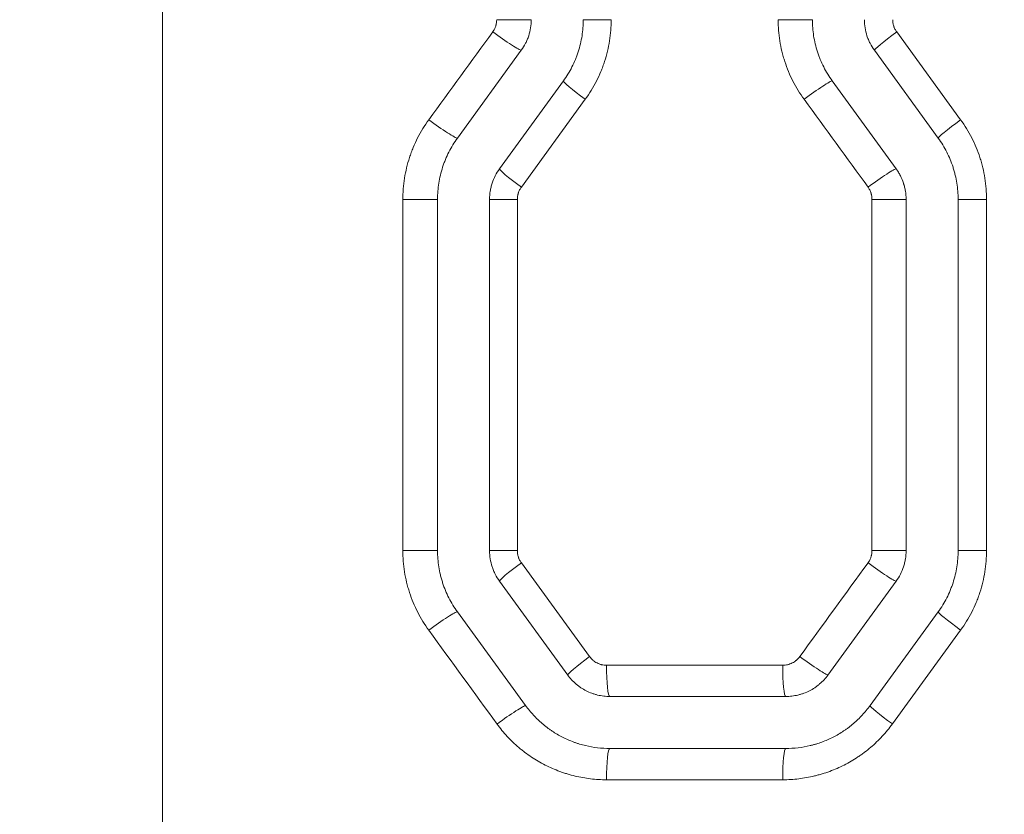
# Model space of a CAD drawing. Header units: millimetres. Extents: x 0 to 594, y 0 to 420.
# Tile 249 of 420: x 259.78 to 264.51, y 330.31 to 334.13. Entities that reach past the tile are written whole.
import ezdxf

# ---------------------------------------------------------------- set-up
doc = ezdxf.new("R2010")
doc.units = ezdxf.units.MM
doc.layers.add('1', color=7, linetype='Continuous', true_color=0xffffff)
doc.styles.add('Arial Unicode MS', font='txt')
doc.dimstyles.get("Standard").update_dxf_attribs({"dimtxt": 0.18, "dimasz": 0.18, "dimexe": 0.18, "dimexo": 0.0625, "dimgap": 0.09, "dimtad": 0, "dimtih": 1, "dimtoh": 1, "dimdec": 4, "dimzin": 0, "dimdsep": 46, "dimtxsty": 'Standard', "dimcen": 0.09, "dimadec": 0, "dimazin": 0, "dimtfac": 1, "dimtdec": 4, "dimtofl": 0, "dimtmove": 0, "dimatfit": 3, "dimfxl": 0, "dimtolj": 1, "dimtzin": 0, "dimarcsym": 0})

# ---------------------------------------------------------------- blocks, each defined once
blk = doc.blocks.new('_U0')
at = {"layer": '1', "color": 18, "lineweight": 13}
for p, q in [((147.6569, 304.1723), (147.6569, 390.192)), ((305.8469, 301.3923), (305.8469, 390.192)), ((147.6569, 388.192), (198.8518, 388.192)), ((305.8469, 388.192), (254.6521, 388.192))]:
    blk.add_line(p, q, dxfattribs=at)
at = {"layer": '1', "color": 18}
for points in [[(147.6569, 388.192), (151.1569, 389.1299), (151.1569, 387.2542)], [(305.8469, 388.192), (302.3469, 387.2542), (302.3469, 389.1299)]]:
    blk.add_solid(points, dxfattribs=at)
at = {"layer": '1', "color": 18, "linetype": 'Continuous', "lineweight": 13, "char_height": 3.5, "attachment_point": 7, "line_spacing_factor": 1.047437, "style": 'Arial Unicode MS'}
for s, insert in [('\\fArial Unicode MS|b0|i0;\\W1.0000;3.16', (200.5373, 385.5562)), ('\\fArial Unicode MS|b0|i0;\\W1.0000;LIFT POINT SPAN', (213.2036, 385.5562))]:
    blk.add_mtext(s, dxfattribs=dict(at, insert=insert))
blk = doc.blocks.new('_U8')
at = {"layer": '1', "color": 18, "lineweight": 13}
for p, q in [((305.8469, 341.6323), (287.0636, 341.6323)), ((289.0636, 341.6323), (289.0636, 254.0957)), ((305.8469, 301.3923), (287.0636, 301.3923)), ((289.0636, 254.0957), (284.0636, 254.0957))]:
    blk.add_line(p, q, dxfattribs=at)
at = {"layer": '1', "color": 18}
for points in [[(289.0636, 341.6323), (290.0014, 338.1323), (288.1258, 338.1323)], [(289.0636, 301.3923), (288.1258, 304.8923), (290.0014, 304.8923)]]:
    blk.add_solid(points, dxfattribs=at)
at = {"layer": '1', "color": 18, "linetype": 'Continuous', "lineweight": 13, "char_height": 3.5, "attachment_point": 7, "line_spacing_factor": 1.047437, "style": 'Arial Unicode MS'}
for s, insert in [('\\fArial Unicode MS|b0|i0;\\W1.0000;0.8', (259.842, 251.4599)), ('\\fArial Unicode MS|b0|i0;\\W1.0000;CTRS', (269.7891, 251.4599)), ('\\fArial Unicode MS|b0|i0;\\W1.0000;AFT LIFT POINTS', (259.842, 244.3979))]:
    blk.add_mtext(s, dxfattribs=dict(at, insert=insert))

msp = doc.modelspace()

# ---------------------------------------------------------------- linework, layer by layer
at = {"layer": '1', "color": 155, "linetype": 'Continuous', "lineweight": 13}
for p, q in [((260.4707, 328.0635), (260.4707, 346.9694)), ((262.2415, 334.1314), (262.0757, 334.1314)), ((262.4915, 334.1314), (262.6255, 334.1314)), ((263.5915, 334.1314), (263.4273, 334.1314)), ((263.9964, 334.0726), (264.3036, 333.6504)), ((261.887, 333.5622), (262.1938, 333.9844)), ((264.196, 333.5622), (263.8893, 333.9844)), ((262.0893, 333.4153), (262.396, 333.8375)), ((263.9938, 333.4153), (263.687, 333.8375)), ((262.5012, 333.7493), (262.194, 333.3271)), ((261.7915, 333.2683), (261.6251, 333.2683)), ((261.6251, 331.5808), (261.6251, 333.2683)), ((261.7915, 331.5808), (261.7915, 333.2683)), ((262.0415, 331.5808), (262.0415, 333.2683)), ((262.0415, 333.2683), (262.1749, 333.2683)), ((262.1749, 333.2683), (262.1749, 331.5808)), ((264.0415, 333.2683), (263.8779, 333.2683)), ((263.8779, 331.5808), (263.8779, 333.2683)), ((264.0415, 331.5808), (264.0415, 333.2683)), ((264.2915, 331.5808), (264.2915, 333.2683)), ((264.2915, 333.2683), (264.4279, 333.2683)), ((264.4279, 333.2683), (264.4279, 331.5808)), ((261.7915, 331.5808), (261.6251, 331.5808)), ((262.0415, 331.5808), (262.1749, 331.5808)), ((264.0415, 331.5808), (263.8779, 331.5808)), ((264.2915, 331.5808), (264.4279, 331.5808)), ((262.194, 331.522), (262.5218, 331.0714)), ((262.4166, 330.9832), (262.0893, 331.4338)), ((263.6664, 330.9832), (263.9938, 331.4338)), ((262.2144, 330.8363), (261.887, 331.2869)), ((263.8686, 330.8363), (264.196, 331.2869)), ((264.3036, 331.1987), (263.9758, 330.7481)), ((262.6028, 331.0302), (263.4492, 331.0302)), ((262.6189, 330.8802), (263.4641, 330.8802)), ((263.4641, 330.6302), (262.6189, 330.6302)), ((263.4492, 330.4802), (262.6028, 330.4802))]:
    msp.add_line(p, q, dxfattribs=at)
for centre, major_axis, ratio, start_param, end_param in [((262.0734, 334.073), (0.1214, -0.0882), 0.066197, 4.621516, 6.19276), ((264.0106, 334.0726), (-0.1214, -0.0882), 0.055681, 4.788878, 6.283185), ((262.5174, 333.7493), (-0.1214, 0.0882), 0.063788, 0, 1.483225), ((263.5664, 333.7491), (0.1214, 0.0882), 0.058086, 0.079341, 1.650584), ((261.7667, 333.6508), (0.1214, -0.0882), 0.067866, 4.619238, 6.190481), ((264.3174, 333.6504), (-0.1214, -0.0882), 0.054019, 4.786603, 6.283185), ((262.2106, 333.3271), (-0.1214, 0.0882), 0.065456, 0, 1.480947), ((263.8732, 333.3269), (0.1214, 0.0882), 0.056423, 0.077065, 1.648308), ((262.2106, 331.522), (-0.1214, -0.0882), 0.065456, 4.802239, 6.283185), ((263.8732, 331.5223), (0.1214, -0.0882), 0.056423, 4.634877, 6.206121), ((261.7667, 331.1984), (0.1214, 0.0882), 0.067866, 0.092704, 1.663947), ((264.3174, 331.1987), (-0.1214, 0.0882), 0.054019, 0, 1.496582), ((262.538, 331.0714), (-0.1214, -0.0882), 0.063676, 4.799808, 6.283185), ((263.5458, 331.0717), (0.1214, -0.0882), 0.058198, 4.632448, 6.203692), ((262.6189, 331.0302), (0, -0.15), 0.107178, 4.712389, 6.283185), ((263.4641, 331.0302), (0, -0.15), 0.09945, 4.712389, 6.283185), ((262.0941, 330.7478), (0.1214, 0.0882), 0.066085, 0.090273, 1.661516), ((263.99, 330.7481), (-0.1214, 0.0882), 0.055793, 0, 1.494154), ((262.6189, 330.4802), (0, 0.15), 0.107178, 0, 1.570796), ((263.4641, 330.4802), (0, 0.15), 0.09945, 0, 1.570796)]:
    msp.add_ellipse(centre, major_axis=major_axis, ratio=ratio, start_param=start_param, end_param=end_param, dxfattribs=at)
for points, knots in [([(262.0566, 334.073), (262.0574, 334.074), (262.0581, 334.0751), (262.0596, 334.0773), (262.0617, 334.0806), (262.0636, 334.084), (262.0671, 334.0908), (262.0691, 334.0956), (262.0711, 334.1018), (262.0715, 334.103), (262.0722, 334.1056), (262.0726, 334.1068), (262.0735, 334.1107), (262.074, 334.1132), (262.0752, 334.1209), (262.0757, 334.1261), (262.0757, 334.1314)], [0, 0, 0, 0, 0.0625, 0.0625, 0.125, 0.25, 0.25, 0.5, 0.5, 0.5625, 0.5625, 0.625, 0.625, 0.75, 0.75, 1, 1, 1, 1]), ([(262.1938, 333.9844), (262.2015, 333.9951), (262.2083, 334.0062), (262.2172, 334.0236), (262.2199, 334.0295), (262.2237, 334.0386), (262.2249, 334.0417), (262.2272, 334.0478), (262.2283, 334.051), (262.2333, 334.0666), (262.2364, 334.0794), (262.2405, 334.1051), (262.2415, 334.1182), (262.2415, 334.1314)], [0, 0, 0, 0, 0.25, 0.25, 0.375, 0.375, 0.4375, 0.4375, 0.5, 0.5, 0.75, 0.75, 1, 1, 1, 1]), ([(262.396, 333.8375), (262.4038, 333.8482), (262.4183, 333.87), (262.4375, 333.9041), (262.4484, 333.9279), (262.4559, 333.946), (262.4583, 333.9521), (262.4617, 333.9614), (262.4629, 333.9645), (262.465, 333.9707), (262.4661, 333.9739), (262.4711, 333.9895), (262.4747, 334.0021), (262.4808, 334.0275), (262.4859, 334.0531), (262.4889, 334.079), (262.491, 334.105), (262.4915, 334.1182), (262.4915, 334.1314)], [0, 0, 0, 0, 0.125, 0.25, 0.375, 0.375, 0.4375, 0.4375, 0.46875, 0.46875, 0.5, 0.5, 0.625, 0.625, 0.75, 0.875, 0.875, 1, 1, 1, 1]), ([(262.6255, 334.1314), (262.6255, 334.1142), (262.6248, 334.0972), (262.6221, 334.0633), (262.6181, 334.0296), (262.6115, 333.9964), (262.6036, 333.9634), (262.599, 333.947), (262.5924, 333.9267), (262.591, 333.9226), (262.5882, 333.9145), (262.5867, 333.9105), (262.5823, 333.8984), (262.5792, 333.8905), (262.5694, 333.8668), (262.5551, 333.836), (262.5385, 333.8064), (262.5207, 333.7774), (262.5112, 333.7632), (262.5012, 333.7493)], [0, 0, 0, 0, 0.125, 0.125, 0.25, 0.375, 0.375, 0.5, 0.5, 0.53125, 0.53125, 0.5625, 0.5625, 0.625, 0.625, 0.75, 0.875, 0.875, 1, 1, 1, 1]), ([(263.5517, 333.7491), (263.5416, 333.7629), (263.5321, 333.7771), (263.5143, 333.8061), (263.4977, 333.8357), (263.4835, 333.8664), (263.4705, 333.8978), (263.4646, 333.9138), (263.458, 333.9341), (263.4567, 333.9382), (263.4542, 333.9464), (263.4505, 333.9588), (263.4473, 333.9712), (263.4413, 333.996), (263.4347, 334.0294), (263.4307, 334.0632), (263.428, 334.0971), (263.4273, 334.1142), (263.4273, 334.1314)], [0, 0, 0, 0, 0.125, 0.125, 0.25, 0.375, 0.375, 0.5, 0.5, 0.53125, 0.53125, 0.5625, 0.625, 0.625, 0.75, 0.875, 0.875, 1, 1, 1, 1]), ([(263.687, 333.8375), (263.6793, 333.8482), (263.672, 333.8591), (263.6583, 333.8814), (263.6456, 333.9042), (263.6346, 333.9279), (263.6271, 333.9461), (263.6235, 333.9552), (263.6202, 333.9645), (263.618, 333.9707), (263.617, 333.9739), (263.6119, 333.9896), (263.6083, 334.0022), (263.6022, 334.0276), (263.5972, 334.0532), (263.5941, 334.0791), (263.592, 334.1051), (263.5915, 334.1182), (263.5915, 334.1314)], [0, 0, 0, 0, 0.125, 0.125, 0.25, 0.375, 0.375, 0.4375, 0.46875, 0.46875, 0.5, 0.5, 0.625, 0.625, 0.75, 0.875, 0.875, 1, 1, 1, 1]), ([(263.8893, 333.9844), (263.8815, 333.9951), (263.8747, 334.0063), (263.8658, 334.0237), (263.863, 334.0297), (263.8593, 334.0388), (263.8581, 334.0418), (263.8558, 334.048), (263.8547, 334.0511), (263.8497, 334.0668), (263.8466, 334.0795), (263.8426, 334.1052), (263.8415, 334.1182), (263.8415, 334.1314)], [0, 0, 0, 0, 0.25, 0.25, 0.375, 0.375, 0.4375, 0.4375, 0.5, 0.5, 0.75, 0.75, 1, 1, 1, 1]), ([(263.9773, 334.1314), (263.9773, 334.1261), (263.9777, 334.1209), (263.9794, 334.1106), (263.9806, 334.1055), (263.9826, 334.0993), (263.9831, 334.098), (263.984, 334.0956), (263.9854, 334.0919), (263.987, 334.0883), (263.9906, 334.0813), (263.9933, 334.0769), (263.9964, 334.0726)], [0, 0, 0, 0, 0.25, 0.25, 0.5, 0.5, 0.5625, 0.5625, 0.625, 0.75, 0.75, 1, 1, 1, 1]), ([(261.6251, 333.2683), (261.6251, 333.2726), (261.6251, 333.2769), (261.6253, 333.2855), (261.6257, 333.2984), (261.6265, 333.3111), (261.6285, 333.3366), (261.6325, 333.3703), (261.6391, 333.4035), (261.647, 333.4365), (261.6516, 333.4529), (261.6582, 333.4732), (261.6596, 333.4773), (261.6624, 333.4854), (261.6638, 333.4894), (261.6683, 333.5015), (261.6714, 333.5095), (261.6812, 333.5331), (261.6955, 333.564), (261.7121, 333.5937), (261.7299, 333.6227), (261.7394, 333.6369), (261.7495, 333.6508)], [0, 0, 0, 0, 0.03125, 0.03125, 0.0625, 0.125, 0.125, 0.25, 0.375, 0.375, 0.5, 0.5, 0.53125, 0.53125, 0.5625, 0.5625, 0.625, 0.625, 0.75, 0.875, 0.875, 1, 1, 1, 1]), ([(264.3036, 333.6504), (264.3137, 333.6365), (264.3232, 333.6224), (264.3409, 333.5934), (264.3575, 333.5639), (264.3717, 333.5331), (264.3847, 333.5018), (264.3906, 333.4859), (264.3973, 333.4655), (264.3986, 333.4615), (264.4011, 333.4533), (264.4023, 333.4491), (264.4058, 333.4368), (264.4079, 333.4285), (264.4139, 333.4036), (264.4206, 333.3703), (264.4246, 333.3365), (264.4273, 333.3026), (264.4279, 333.2855), (264.4279, 333.2683)], [0, 0, 0, 0, 0.125, 0.125, 0.25, 0.375, 0.375, 0.5, 0.5, 0.53125, 0.53125, 0.5625, 0.5625, 0.625, 0.625, 0.75, 0.875, 0.875, 1, 1, 1, 1]), ([(261.7915, 333.2683), (261.7915, 333.2815), (261.792, 333.2946), (261.7941, 333.3207), (261.7972, 333.3466), (261.8022, 333.3722), (261.8083, 333.3976), (261.8119, 333.4102), (261.817, 333.4259), (261.818, 333.429), (261.8202, 333.4352), (261.8235, 333.4445), (261.8271, 333.4537), (261.8346, 333.4718), (261.8456, 333.4956), (261.8583, 333.5183), (261.872, 333.5406), (261.8793, 333.5516), (261.887, 333.5622)], [0, 0, 0, 0, 0.125, 0.125, 0.25, 0.375, 0.375, 0.5, 0.5, 0.53125, 0.53125, 0.5625, 0.625, 0.625, 0.75, 0.875, 0.875, 1, 1, 1, 1]), ([(264.2915, 333.2683), (264.2915, 333.2815), (264.291, 333.2947), (264.2889, 333.3208), (264.2858, 333.3468), (264.2807, 333.3724), (264.2761, 333.3916), (264.2745, 333.3979), (264.2718, 333.4074), (264.2709, 333.4106), (264.2689, 333.4169), (264.268, 333.4201), (264.2629, 333.4357), (264.2583, 333.448), (264.2483, 333.4721), (264.2374, 333.4957), (264.2247, 333.5184), (264.211, 333.5407), (264.2038, 333.5516), (264.196, 333.5622)], [0, 0, 0, 0, 0.125, 0.125, 0.25, 0.375, 0.375, 0.4375, 0.4375, 0.46875, 0.46875, 0.5, 0.5, 0.625, 0.625, 0.75, 0.875, 0.875, 1, 1, 1, 1]), ([(262.0415, 333.2683), (262.0415, 333.2815), (262.0426, 333.2946), (262.0456, 333.3139), (262.0469, 333.3203), (262.0492, 333.3299), (262.05, 333.3331), (262.0518, 333.3394), (262.0528, 333.3426), (262.0579, 333.3582), (262.0629, 333.3703), (262.0747, 333.3935), (262.0815, 333.4046), (262.0893, 333.4153)], [0, 0, 0, 0, 0.25, 0.25, 0.375, 0.375, 0.4375, 0.4375, 0.5, 0.5, 0.75, 0.75, 1, 1, 1, 1]), ([(263.9938, 333.4153), (263.9957, 333.4126), (263.9976, 333.4099), (264.0012, 333.4045), (264.003, 333.4017), (264.0081, 333.3934), (264.0113, 333.3877), (264.0202, 333.3703), (264.0252, 333.3583), (264.0297, 333.3442), (264.0302, 333.3426), (264.0312, 333.3395), (264.0317, 333.3379), (264.033, 333.3331), (264.0338, 333.3299), (264.0361, 333.3204), (264.0374, 333.314), (264.0405, 333.2946), (264.0415, 333.2815), (264.0415, 333.2683)], [0, 0, 0, 0, 0.0625, 0.0625, 0.125, 0.125, 0.25, 0.25, 0.5, 0.5, 0.53125, 0.53125, 0.5625, 0.5625, 0.625, 0.625, 0.75, 0.75, 1, 1, 1, 1]), ([(262.194, 333.3271), (262.1909, 333.3228), (262.1854, 333.3139), (262.1814, 333.3043), (262.1794, 333.2981), (262.179, 333.2968), (262.1783, 333.2943), (262.1773, 333.2904), (262.1765, 333.2866), (262.1753, 333.2788), (262.1749, 333.2736), (262.1749, 333.2683)], [0, 0, 0, 0, 0.25, 0.5, 0.5, 0.5625, 0.5625, 0.625, 0.75, 0.75, 1, 1, 1, 1]), ([(263.8779, 333.2683), (263.8779, 333.2736), (263.8774, 333.2788), (263.8762, 333.2865), (263.8757, 333.2891), (263.8748, 333.2929), (263.8745, 333.2941), (263.8737, 333.2967), (263.8734, 333.2979), (263.8713, 333.3041), (263.8673, 333.3137), (263.8619, 333.3226), (263.8588, 333.3269)], [0, 0, 0, 0, 0.25, 0.25, 0.375, 0.375, 0.4375, 0.4375, 0.5, 0.5, 0.75, 1, 1, 1, 1]), ([(261.7495, 331.1984), (261.7394, 331.2122), (261.7299, 331.2264), (261.7121, 331.2554), (261.6956, 331.285), (261.6813, 331.3157), (261.6683, 331.3471), (261.6624, 331.3631), (261.6558, 331.3835), (261.6545, 331.3876), (261.652, 331.3958), (261.6483, 331.4081), (261.6451, 331.4205), (261.6391, 331.4454), (261.6325, 331.4788), (261.6285, 331.5125), (261.6258, 331.5465), (261.6251, 331.5636), (261.6251, 331.5808)], [0, 0, 0, 0, 0.125, 0.125, 0.25, 0.375, 0.375, 0.5, 0.5, 0.53125, 0.53125, 0.5625, 0.625, 0.625, 0.75, 0.875, 0.875, 1, 1, 1, 1]), ([(261.887, 331.2869), (261.8793, 331.2975), (261.872, 331.3084), (261.8584, 331.3307), (261.8456, 331.3534), (261.8347, 331.3771), (261.8247, 331.4012), (261.8202, 331.4135), (261.8151, 331.4291), (261.8141, 331.4323), (261.8121, 331.4386), (261.8094, 331.4481), (261.8069, 331.4576), (261.8023, 331.4767), (261.7972, 331.5024), (261.7941, 331.5283), (261.792, 331.5544), (261.7915, 331.5676), (261.7915, 331.5808)], [0, 0, 0, 0, 0.125, 0.125, 0.25, 0.375, 0.375, 0.5, 0.5, 0.53125, 0.53125, 0.5625, 0.625, 0.625, 0.75, 0.875, 0.875, 1, 1, 1, 1]), ([(262.0893, 331.4338), (262.0815, 331.4445), (262.0747, 331.4557), (262.0658, 331.4731), (262.063, 331.4791), (262.0593, 331.4882), (262.0581, 331.4912), (262.0558, 331.4974), (262.0547, 331.5005), (262.0497, 331.5162), (262.0466, 331.5289), (262.0426, 331.5546), (262.0415, 331.5676), (262.0415, 331.5808)], [0, 0, 0, 0, 0.25, 0.25, 0.375, 0.375, 0.4375, 0.4375, 0.5, 0.5, 0.75, 0.75, 1, 1, 1, 1]), ([(262.1749, 331.5808), (262.1749, 331.5755), (262.1753, 331.5703), (262.1769, 331.56), (262.1781, 331.5549), (262.1802, 331.5487), (262.1806, 331.5474), (262.1815, 331.5449), (262.1829, 331.5413), (262.1846, 331.5377), (262.1881, 331.5307), (262.1909, 331.5263), (262.194, 331.522)], [0, 0, 0, 0, 0.25, 0.25, 0.5, 0.5, 0.5625, 0.5625, 0.625, 0.75, 0.75, 1, 1, 1, 1]), ([(263.8588, 331.5223), (263.8596, 331.5233), (263.8603, 331.5244), (263.8618, 331.5266), (263.8639, 331.5299), (263.8658, 331.5333), (263.8693, 331.5402), (263.8713, 331.545), (263.8733, 331.5512), (263.8737, 331.5524), (263.8744, 331.5549), (263.8748, 331.5562), (263.8757, 331.56), (263.8762, 331.5626), (263.8774, 331.5703), (263.8779, 331.5755), (263.8779, 331.5808)], [0, 0, 0, 0, 0.0625, 0.0625, 0.125, 0.25, 0.25, 0.5, 0.5, 0.5625, 0.5625, 0.625, 0.625, 0.75, 0.75, 1, 1, 1, 1]), ([(263.9938, 331.4338), (264.0015, 331.4445), (264.0084, 331.4557), (264.0202, 331.4789), (264.0252, 331.491), (264.0303, 331.5066), (264.0312, 331.5098), (264.033, 331.5161), (264.0339, 331.5193), (264.0362, 331.5289), (264.0374, 331.5353), (264.0405, 331.5546), (264.0415, 331.5677), (264.0415, 331.5808)], [0, 0, 0, 0, 0.25, 0.25, 0.5, 0.5, 0.5625, 0.5625, 0.625, 0.625, 0.75, 0.75, 1, 1, 1, 1]), ([(264.196, 331.2869), (264.2038, 331.2976), (264.2183, 331.3194), (264.2375, 331.3536), (264.2484, 331.3773), (264.2559, 331.3955), (264.2583, 331.4016), (264.2618, 331.4108), (264.2629, 331.414), (264.265, 331.4202), (264.2661, 331.4233), (264.2712, 331.439), (264.2747, 331.4516), (264.2808, 331.4769), (264.2859, 331.5025), (264.2889, 331.5284), (264.291, 331.5545), (264.2915, 331.5676), (264.2915, 331.5808)], [0, 0, 0, 0, 0.125, 0.25, 0.375, 0.375, 0.4375, 0.4375, 0.46875, 0.46875, 0.5, 0.5, 0.625, 0.625, 0.75, 0.875, 0.875, 1, 1, 1, 1]), ([(264.4279, 331.5808), (264.4279, 331.5636), (264.4273, 331.5466), (264.4246, 331.5127), (264.4206, 331.479), (264.414, 331.4458), (264.4061, 331.4128), (264.4014, 331.3964), (264.3948, 331.3761), (264.3935, 331.372), (264.3907, 331.3639), (264.3892, 331.3599), (264.3848, 331.3478), (264.3816, 331.3399), (264.3718, 331.3163), (264.3576, 331.2854), (264.341, 331.2558), (264.3232, 331.2268), (264.3137, 331.2126), (264.3036, 331.1987)], [0, 0, 0, 0, 0.125, 0.125, 0.25, 0.375, 0.375, 0.5, 0.5, 0.53125, 0.53125, 0.5625, 0.5625, 0.625, 0.625, 0.75, 0.875, 0.875, 1, 1, 1, 1]), ([(262.5218, 331.0714), (262.5241, 331.0682), (262.5267, 331.0652), (262.532, 331.0594), (262.5348, 331.0567), (262.5393, 331.0529), (262.5416, 331.051), (262.544, 331.0493), (262.5456, 331.0481), (262.5464, 331.0476), (262.5505, 331.0448), (262.5539, 331.0429), (262.5609, 331.0393), (262.5645, 331.0377), (262.57, 331.0357), (262.5718, 331.0351), (262.5756, 331.0339), (262.5775, 331.0334), (262.5833, 331.032), (262.591, 331.0307), (262.5989, 331.0302), (262.6028, 331.0302)], [0, 0, 0, 0, 0.125, 0.125, 0.25, 0.25, 0.3125, 0.34375, 0.34375, 0.375, 0.375, 0.5, 0.5, 0.625, 0.625, 0.6875, 0.6875, 0.75, 0.75, 0.875, 1, 1, 1, 1]), ([(263.4492, 331.0302), (263.4532, 331.0302), (263.4572, 331.0304), (263.465, 331.0313), (263.4689, 331.032), (263.4765, 331.0339), (263.4803, 331.035), (263.4879, 331.0377), (263.4951, 331.0409), (263.502, 331.0449), (263.5069, 331.0481), (263.5093, 331.0499), (263.5117, 331.0517), (263.5133, 331.0529), (263.514, 331.0536), (263.5178, 331.0568), (263.5236, 331.0623), (263.5287, 331.0684), (263.531, 331.0717)], [0, 0, 0, 0, 0.125, 0.125, 0.25, 0.25, 0.375, 0.375, 0.5, 0.625, 0.625, 0.6875, 0.71875, 0.71875, 0.75, 0.75, 0.875, 1, 1, 1, 1]), ([(262.6189, 330.8802), (262.609, 330.8802), (262.5992, 330.8808), (262.5797, 330.8831), (262.57, 330.8848), (262.558, 330.8877), (262.5556, 330.8883), (262.5509, 330.8896), (262.5485, 330.8903), (262.5414, 330.8924), (262.5368, 330.894), (262.523, 330.8991), (262.514, 330.903), (262.4966, 330.9119), (262.4882, 330.9169), (262.4779, 330.9237), (262.4759, 330.9251), (262.4719, 330.928), (262.4659, 330.9324), (262.4602, 330.937), (262.449, 330.9465), (262.442, 330.9533), (262.4287, 330.9676), (262.4225, 330.9752), (262.4166, 330.9832)], [0, 0, 0, 0, 0.125, 0.125, 0.25, 0.25, 0.28125, 0.28125, 0.3125, 0.3125, 0.375, 0.375, 0.5, 0.5, 0.625, 0.625, 0.65625, 0.65625, 0.6875, 0.75, 0.75, 0.875, 0.875, 1, 1, 1, 1]), ([(263.4641, 330.8802), (263.474, 330.8802), (263.4838, 330.8808), (263.5033, 330.8831), (263.5129, 330.8848), (263.5272, 330.8882), (263.532, 330.8895), (263.5391, 330.8917), (263.5414, 330.8924), (263.5461, 330.894), (263.5484, 330.8948), (263.56, 330.8991), (263.5779, 330.9069), (263.5948, 330.9168), (263.605, 330.9236), (263.607, 330.925), (263.6111, 330.9279), (263.6131, 330.9294), (263.619, 330.9339), (263.6228, 330.9369), (263.634, 330.9465), (263.6481, 330.9601), (263.6606, 330.9753), (263.6664, 330.9832)], [0, 0, 0, 0, 0.125, 0.125, 0.25, 0.25, 0.3125, 0.3125, 0.34375, 0.34375, 0.375, 0.375, 0.5, 0.625, 0.625, 0.65625, 0.65625, 0.6875, 0.6875, 0.75, 0.75, 0.875, 1, 1, 1, 1]), ([(262.6189, 330.6302), (262.5991, 330.6302), (262.5795, 330.6314), (262.5407, 330.636), (262.5214, 330.6394), (262.4928, 330.6463), (262.4833, 330.6488), (262.4715, 330.6524), (262.4691, 330.6531), (262.4644, 330.6546), (262.4574, 330.657), (262.4504, 330.6594), (262.4274, 330.6679), (262.3916, 330.6836), (262.3578, 330.7033), (262.3374, 330.7169), (262.3313, 330.7211), (262.3253, 330.7255), (262.3213, 330.7284), (262.3193, 330.7299), (262.3094, 330.7373), (262.3018, 330.7435), (262.2793, 330.7627), (262.2652, 330.7762), (262.2386, 330.805), (262.2261, 330.8202), (262.2144, 330.8363)], [0, 0, 0, 0, 0.125, 0.125, 0.25, 0.25, 0.3125, 0.3125, 0.328125, 0.328125, 0.34375, 0.375, 0.375, 0.5, 0.625, 0.625, 0.65625, 0.671875, 0.671875, 0.6875, 0.6875, 0.75, 0.75, 0.875, 0.875, 1, 1, 1, 1]), ([(263.4641, 330.6302), (263.4839, 330.6302), (263.5035, 330.6314), (263.5424, 330.636), (263.5617, 330.6394), (263.5856, 330.6452), (263.5904, 330.6464), (263.6, 330.649), (263.6047, 330.6503), (263.6188, 330.6546), (263.6281, 330.6577), (263.6557, 330.6679), (263.6735, 330.6757), (263.7084, 330.6935), (263.7253, 330.7034), (263.7458, 330.7171), (263.7499, 330.7199), (263.758, 330.7256), (263.7699, 330.7344), (263.7814, 330.7436), (263.8037, 330.7627), (263.8178, 330.7762), (263.8445, 330.805), (263.857, 330.8202), (263.8686, 330.8363)], [0, 0, 0, 0, 0.125, 0.125, 0.25, 0.25, 0.28125, 0.28125, 0.3125, 0.3125, 0.375, 0.375, 0.5, 0.5, 0.625, 0.625, 0.65625, 0.65625, 0.6875, 0.75, 0.75, 0.875, 0.875, 1, 1, 1, 1]), ([(262.6028, 330.4802), (262.5771, 330.4802), (262.5517, 330.4817), (262.5013, 330.4877), (262.4764, 330.4921), (262.4394, 330.501), (262.4271, 330.5043), (262.4087, 330.5098), (262.3996, 330.5127), (262.3905, 330.5158), (262.3844, 330.518), (262.3814, 330.5191), (262.3543, 330.529), (262.331, 330.5392), (262.2858, 330.5622), (262.2639, 330.575), (262.2321, 330.5961), (262.2217, 330.6035), (262.2064, 330.6151), (262.2013, 330.619), (262.1938, 330.6251), (262.1913, 330.6271), (262.1863, 330.6312), (262.1838, 330.6332), (262.1619, 330.652), (262.1434, 330.6697), (262.1087, 330.7071), (262.0924, 330.7269), (262.0773, 330.7478)], [0, 0, 0, 0, 0.125, 0.125, 0.25, 0.25, 0.3125, 0.3125, 0.34375, 0.359375, 0.359375, 0.375, 0.375, 0.5, 0.5, 0.625, 0.625, 0.6875, 0.6875, 0.71875, 0.71875, 0.734375, 0.734375, 0.75, 0.75, 0.875, 0.875, 1, 1, 1, 1]), ([(263.9758, 330.7481), (263.9606, 330.7272), (263.9443, 330.7075), (263.9097, 330.6701), (263.8914, 330.6525), (263.8623, 330.6277), (263.8523, 330.6197), (263.837, 330.6081), (263.8318, 330.6043), (263.824, 330.5987), (263.8213, 330.5969), (263.816, 330.5932), (263.8133, 330.5914), (263.7893, 330.5754), (263.7672, 330.5625), (263.7219, 330.5394), (263.6987, 330.5293), (263.6628, 330.516), (263.6507, 330.512), (263.6354, 330.5073), (263.6323, 330.5064), (263.6261, 330.5046), (263.623, 330.5038), (263.6137, 330.5013), (263.6075, 330.4997), (263.5763, 330.4922), (263.5512, 330.4877), (263.5005, 330.4817), (263.475, 330.4802), (263.4492, 330.4802)], [0, 0, 0, 0, 0.125, 0.125, 0.25, 0.25, 0.3125, 0.3125, 0.34375, 0.34375, 0.359375, 0.359375, 0.375, 0.375, 0.5, 0.5, 0.625, 0.625, 0.6875, 0.6875, 0.703125, 0.703125, 0.71875, 0.71875, 0.75, 0.75, 0.875, 0.875, 1, 1, 1, 1])]:
    msp.add_open_spline(points, degree=3, knots=knots, dxfattribs=at)
for points in [[(261.7495, 333.6508), (261.8519, 333.7915), (261.9542, 333.9322), (262.0566, 334.073)], [(263.8588, 333.3269), (263.7564, 333.4676), (263.654, 333.6083), (263.5517, 333.7491)], [(263.531, 331.0717), (263.6403, 331.2219), (263.7495, 331.3721), (263.8588, 331.5223)], [(262.0773, 330.7478), (261.968, 330.898), (261.8587, 331.0482), (261.7495, 331.1984)]]:
    msp.add_open_spline(points, degree=3, dxfattribs=at)

# ---------------------------------------------------------------- dimensions: what is measured, and where the dimension line sits
at = {"layer": '1', "color": 18, "linetype": 'Continuous', "lineweight": 13}
dim = msp.add_linear_dim(base=(305.8469, 388.192), p1=(147.6569, 304.1723), p2=(305.8469, 301.3923), text=' <> \\fArial Unicode MS|b0|i0;\\C18;{\\H1.00x;\\fArial Unicode MS|b0|i0;LIFT POINT SPAN\\fArial Unicode MS|b0|i0;}\\C18;', dimstyle='Standard', override={"dimtxt": 3.5, "dimasz": 3.5, "dimexe": 2, "dimexo": 0, "dimgap": 1.5, "dimtih": 1, "dimtoh": 1, "dimdec": 2, "dimlfac": 0.02, "dimdsep": 46, "dimlunit": 2, "dimtxsty": 'Arial Unicode MS', "dimsah": 1, "dimse1": 0, "dimse2": 0, "dimsd1": 0, "dimsd2": 0, "dimclrd": 18, "dimclre": 18, "dimclrt": 18, "dimtol": 0, "dimtm": -0.1, "dimtfac": 1, "dimtdec": 2, "dimtofl": 1, "dimtmove": 0, "dimlwd": 13, "dimlwe": 13}, dxfattribs=at)
dim.commit()
dim.dimension.update_dxf_attribs({"geometry": '_U0', "text_midpoint": (226.7519, 388.192), "dimtype": 160})
dim = msp.add_linear_dim(base=(289.0636, 301.3923), p1=(305.8469, 341.6323), p2=(305.8469, 301.3923), angle=90, text=' <> \\fArial Unicode MS|b0|i0;\\C18;{\\H1.00x;\\fArial Unicode MS|b0|i0;CTRS\\fArial Unicode MS|b0|i0;}\\C18;\\P\\fArial Unicode MS|b0|i0;\\C18;{\\H1.00x;\\fArial Unicode MS|b0|i0;AFT LIFT POINTS\\fArial Unicode MS|b0|i0;}\\C18;', dimstyle='Standard', override={"dimtxt": 3.5, "dimasz": 3.5, "dimexe": 2, "dimexo": 0, "dimgap": 1.5, "dimtih": 1, "dimtoh": 1, "dimdec": 1, "dimlfac": 0.02, "dimdsep": 46, "dimlunit": 2, "dimtxsty": 'Arial Unicode MS', "dimsah": 1, "dimse1": 0, "dimse2": 0, "dimsd1": 0, "dimsd2": 0, "dimclrd": 18, "dimclre": 18, "dimclrt": 18, "dimtol": 0, "dimtm": -0.1, "dimtfac": 1, "dimtdec": 2, "dimtofl": 1, "dimtmove": 1, "dimlwd": 13, "dimlwe": 13}, dxfattribs=at)
dim.commit()
dim.dimension.update_dxf_attribs({"geometry": '_U8', "text_midpoint": (279.4955, 250.5874), "dimtype": 160})

doc.saveas('drawing.dxf')
